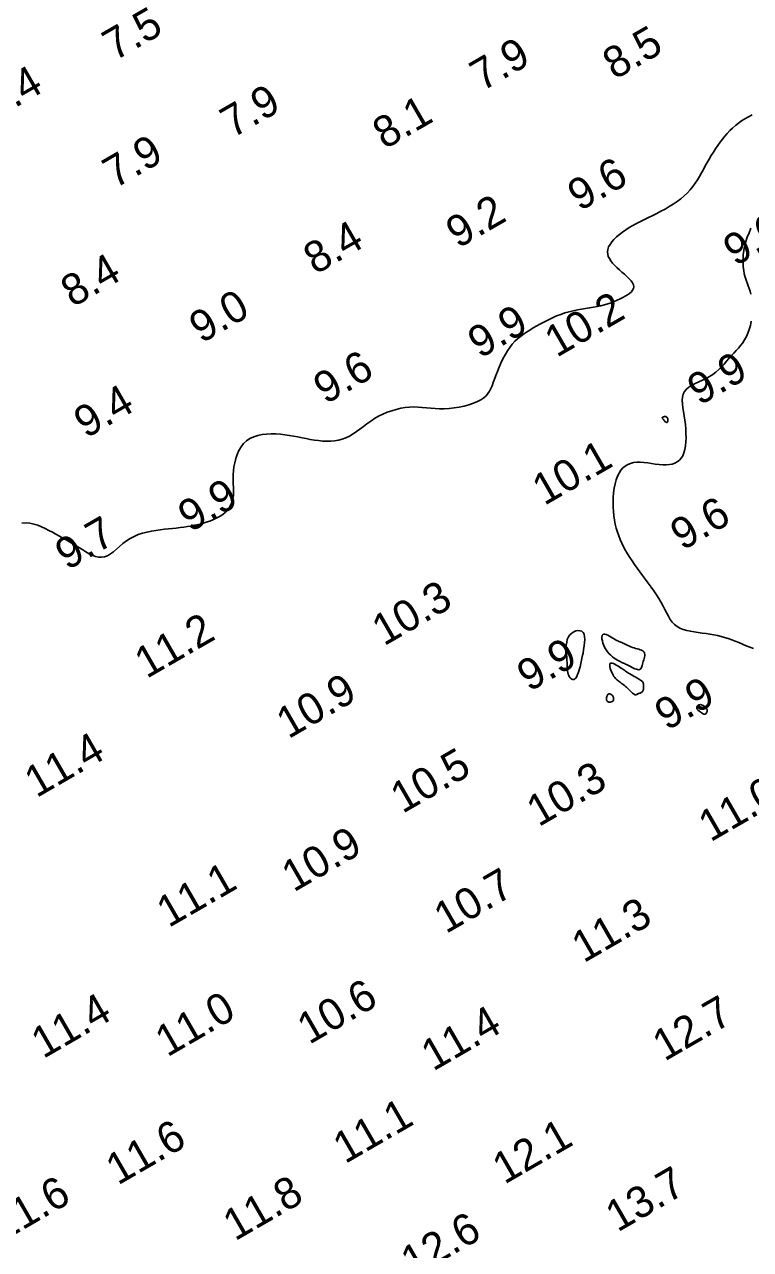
# Model space of a CAD drawing. Extents: x 3024098 to 3056816, y 418252 to 509144.
# Drawn here: x 3035111.8 to 3035227.9, y 419254.4 to 419450.4 of the extents above; entities that cross this region are included whole.
import ezdxf

# ---------------------------------------------------------------- set-up
doc = ezdxf.new("R2010")
doc.units = 0
doc.layers.add('V-CHAN-CONT-EL10', color=7, linetype='Continuous')
doc.layers.add('V-TOPO-SOUN-0911', color=7, linetype='Continuous')

msp = doc.modelspace()

# ---------------------------------------------------------------- linework, layer by layer
at = {"layer": 'V-CHAN-CONT-EL10'}
for points in [[(3035111.4, 419370.63), (3035112.06, 419370.66), (3035112.69, 419370.6), (3035113.32, 419370.47), (3035113.93, 419370.28), (3035114.53, 419370.04), (3035115.11, 419369.76), (3035115.69, 419369.47), (3035116.27, 419369.16), (3035116.83, 419368.85), (3035117.39, 419368.54), (3035117.94, 419368.23), (3035118.49, 419367.93), (3035119.03, 419367.62), (3035119.56, 419367.31), (3035120.09, 419366.99), (3035120.61, 419366.67), (3035121.13, 419366.35), (3035121.64, 419366.03), (3035122.15, 419365.74), (3035122.65, 419365.5), (3035123.15, 419365.31), (3035123.64, 419365.19), (3035124.13, 419365.16), (3035124.61, 419365.23), (3035125.08, 419365.42), (3035125.55, 419365.7), (3035126.03, 419366.06), (3035126.52, 419366.47), (3035127.03, 419366.91), (3035127.56, 419367.35), (3035128.13, 419367.78), (3035128.72, 419368.17), (3035129.36, 419368.5), (3035130.02, 419368.78), (3035130.71, 419369.01), (3035131.42, 419369.19), (3035132.13, 419369.34), (3035132.84, 419369.46), (3035133.54, 419369.56), (3035134.21, 419369.64), (3035134.86, 419369.71), (3035135.49, 419369.78), (3035136.1, 419369.84), (3035136.69, 419369.91), (3035137.28, 419369.98), (3035137.87, 419370.06), (3035138.46, 419370.16), (3035139.05, 419370.28), (3035139.66, 419370.41), (3035140.27, 419370.57), (3035140.89, 419370.76), (3035141.48, 419370.96), (3035142.05, 419371.19), (3035142.59, 419371.45), (3035143.09, 419371.72), (3035143.54, 419372.02), (3035143.92, 419372.35), (3035144.25, 419372.69), (3035144.53, 419373.05), (3035144.76, 419373.43), (3035144.94, 419373.83), (3035145.07, 419374.23), (3035145.16, 419374.65), (3035145.22, 419375.07), (3035145.24, 419375.49), (3035145.24, 419375.93), (3035145.23, 419376.38), (3035145.2, 419376.85), (3035145.18, 419377.34), (3035145.17, 419377.86), (3035145.19, 419378.41), (3035145.23, 419379), (3035145.31, 419379.63), (3035145.44, 419380.28), (3035145.61, 419380.94), (3035145.84, 419381.59), (3035146.12, 419382.22), (3035146.46, 419382.81), (3035146.87, 419383.34), (3035147.34, 419383.79), (3035147.88, 419384.16), (3035148.49, 419384.45), (3035149.14, 419384.66), (3035149.83, 419384.79), (3035150.55, 419384.88), (3035151.28, 419384.91), (3035152.02, 419384.89), (3035152.75, 419384.84), (3035153.47, 419384.76), (3035154.17, 419384.65), (3035154.86, 419384.53), (3035155.54, 419384.41), (3035156.21, 419384.27), (3035156.87, 419384.14), (3035157.53, 419384.02), (3035158.19, 419383.91), (3035158.84, 419383.83), (3035159.5, 419383.76), (3035160.15, 419383.74), (3035160.79, 419383.74), (3035161.42, 419383.8), (3035162.04, 419383.9), (3035162.64, 419384.06), (3035163.23, 419384.27), (3035163.8, 419384.55), (3035164.36, 419384.89), (3035164.91, 419385.26), (3035165.46, 419385.67), (3035166.02, 419386.09), (3035166.59, 419386.52), (3035167.19, 419386.94), (3035167.81, 419387.34), (3035168.46, 419387.71), (3035169.14, 419388.04), (3035169.84, 419388.35), (3035170.56, 419388.6), (3035171.28, 419388.82), (3035172, 419388.99), (3035172.72, 419389.12), (3035173.42, 419389.19), (3035174.11, 419389.21), (3035174.78, 419389.19), (3035175.44, 419389.14), (3035176.11, 419389.07), (3035176.79, 419389.01), (3035177.48, 419388.95), (3035178.2, 419388.92), (3035178.95, 419388.92), (3035179.73, 419388.97), (3035180.54, 419389.06), (3035181.34, 419389.19), (3035182.14, 419389.36), (3035182.9, 419389.57), (3035183.61, 419389.8), (3035184.25, 419390.07), (3035184.81, 419390.35), (3035185.27, 419390.66), (3035185.64, 419390.98), (3035185.94, 419391.34), (3035186.19, 419391.72), (3035186.4, 419392.14), (3035186.6, 419392.6), (3035186.78, 419393.11), (3035186.98, 419393.66), (3035187.21, 419394.26), (3035187.46, 419394.9), (3035187.73, 419395.57), (3035188.03, 419396.24), (3035188.35, 419396.91), (3035188.69, 419397.56), (3035189.06, 419398.18), (3035189.44, 419398.74), (3035189.83, 419399.26), (3035190.25, 419399.71), (3035190.68, 419400.12), (3035191.14, 419400.5), (3035191.61, 419400.85), (3035192.11, 419401.19), (3035192.63, 419401.51), (3035193.18, 419401.84), (3035193.76, 419402.17), (3035194.35, 419402.51), (3035194.97, 419402.84), (3035195.61, 419403.16), (3035196.26, 419403.47), (3035196.92, 419403.76), (3035197.59, 419404.02), (3035198.26, 419404.25), (3035198.93, 419404.44), (3035199.59, 419404.6), (3035200.26, 419404.73), (3035200.91, 419404.84), (3035201.56, 419404.95), (3035202.2, 419405.05), (3035202.82, 419405.16), (3035203.42, 419405.27), (3035204.01, 419405.4), (3035204.57, 419405.55), (3035205.12, 419405.71), (3035205.64, 419405.89), (3035206.14, 419406.08), (3035206.62, 419406.28), (3035207.08, 419406.48), (3035207.51, 419406.7), (3035207.91, 419406.92), (3035208.28, 419407.14), (3035208.61, 419407.38), (3035208.88, 419407.62), (3035209.09, 419407.88), (3035209.22, 419408.15), (3035209.27, 419408.43), (3035209.22, 419408.73), (3035209.07, 419409.05), (3035208.84, 419409.38), (3035208.53, 419409.72), (3035208.17, 419410.08), (3035207.78, 419410.43), (3035207.37, 419410.79), (3035206.96, 419411.16), (3035206.56, 419411.52), (3035206.19, 419411.87), (3035205.87, 419412.23), (3035205.59, 419412.58), (3035205.36, 419412.94), (3035205.19, 419413.29), (3035205.1, 419413.66), (3035205.07, 419414.03), (3035205.12, 419414.41), (3035205.25, 419414.8), (3035205.47, 419415.2), (3035205.75, 419415.61), (3035206.1, 419416.01), (3035206.51, 419416.41), (3035206.96, 419416.8), (3035207.46, 419417.18), (3035207.99, 419417.54), (3035208.55, 419417.89), (3035209.13, 419418.22), (3035209.73, 419418.54), (3035210.35, 419418.86), (3035210.99, 419419.18), (3035211.63, 419419.49), (3035212.29, 419419.82), (3035212.96, 419420.15), (3035213.62, 419420.51), (3035214.29, 419420.87), (3035214.95, 419421.26), (3035215.58, 419421.66), (3035216.2, 419422.08), (3035216.79, 419422.52), (3035217.34, 419422.98), (3035217.85, 419423.46), (3035218.31, 419423.95), (3035218.72, 419424.47), (3035219.1, 419424.99), (3035219.46, 419425.53), (3035219.78, 419426.08), (3035220.1, 419426.64), (3035220.41, 419427.2), (3035220.71, 419427.76), (3035221.02, 419428.32), (3035221.34, 419428.87), (3035221.67, 419429.42), (3035222, 419429.97), (3035222.35, 419430.5), (3035222.7, 419431.03), (3035223.06, 419431.54), (3035223.44, 419432.03), (3035223.83, 419432.51), (3035224.22, 419432.97), (3035224.64, 419433.41), (3035225.07, 419433.83), (3035225.53, 419434.23), (3035226.01, 419434.61), (3035226.51, 419434.97), (3035227.04, 419435.31), (3035227.6, 419435.63), (3035228.19, 419435.92)], [(3035228, 419417.8), (3035227.7, 419417.08), (3035227.43, 419416.36), (3035227.19, 419415.65), (3035227, 419414.94), (3035226.86, 419414.24), (3035226.78, 419413.56), (3035226.74, 419412.89), (3035226.74, 419412.25), (3035226.78, 419411.63), (3035226.85, 419411.04), (3035226.95, 419410.49), (3035227.08, 419409.97), (3035227.22, 419409.49), (3035227.38, 419409.04), (3035227.54, 419408.61), (3035227.71, 419408.17), (3035227.86, 419407.73), (3035228, 419407.27)], [(3035228.06, 419402.94), (3035227.92, 419402.26), (3035227.74, 419401.61), (3035227.53, 419401.01), (3035227.28, 419400.46), (3035227, 419399.95), (3035226.69, 419399.48), (3035226.35, 419399.05), (3035226, 419398.63), (3035225.63, 419398.22), (3035225.25, 419397.82), (3035224.87, 419397.4), (3035224.49, 419396.97), (3035224.1, 419396.53), (3035223.7, 419396.08), (3035223.29, 419395.64), (3035222.85, 419395.21), (3035222.4, 419394.8), (3035221.91, 419394.42), (3035221.38, 419394.07), (3035220.83, 419393.76), (3035220.25, 419393.47), (3035219.66, 419393.21), (3035219.1, 419392.95), (3035218.57, 419392.68), (3035218.09, 419392.39), (3035217.69, 419392.07), (3035217.37, 419391.7), (3035217.17, 419391.27), (3035217.05, 419390.8), (3035217.01, 419390.27), (3035217.04, 419389.7), (3035217.11, 419389.09), (3035217.21, 419388.46), (3035217.32, 419387.79), (3035217.43, 419387.1), (3035217.52, 419386.39), (3035217.58, 419385.68), (3035217.62, 419384.97), (3035217.63, 419384.28), (3035217.61, 419383.61), (3035217.55, 419382.98), (3035217.44, 419382.4), (3035217.3, 419381.87), (3035217.1, 419381.41), (3035216.86, 419381.02), (3035216.57, 419380.69), (3035216.23, 419380.42), (3035215.85, 419380.21), (3035215.42, 419380.07), (3035214.96, 419379.98), (3035214.44, 419379.94), (3035213.9, 419379.95), (3035213.32, 419380.01), (3035212.71, 419380.08), (3035212.1, 419380.17), (3035211.49, 419380.26), (3035210.89, 419380.33), (3035210.3, 419380.37), (3035209.74, 419380.36), (3035209.22, 419380.3), (3035208.74, 419380.18), (3035208.3, 419380), (3035207.9, 419379.76), (3035207.53, 419379.45), (3035207.21, 419379.08), (3035206.92, 419378.63), (3035206.67, 419378.12), (3035206.46, 419377.53), (3035206.28, 419376.89), (3035206.15, 419376.2), (3035206.05, 419375.47), (3035205.98, 419374.73), (3035205.96, 419373.97), (3035205.96, 419373.22), (3035206, 419372.49), (3035206.07, 419371.78), (3035206.17, 419371.1), (3035206.3, 419370.44), (3035206.46, 419369.8), (3035206.65, 419369.18), (3035206.86, 419368.58), (3035207.1, 419367.99), (3035207.36, 419367.41), (3035207.65, 419366.84), (3035207.96, 419366.27), (3035208.29, 419365.7), (3035208.65, 419365.14), (3035209.02, 419364.57), (3035209.41, 419364), (3035209.82, 419363.42), (3035210.24, 419362.83), (3035210.68, 419362.23), (3035211.13, 419361.63), (3035211.58, 419361.01), (3035212.03, 419360.4), (3035212.46, 419359.78), (3035212.88, 419359.16), (3035213.27, 419358.55), (3035213.63, 419357.95), (3035213.95, 419357.36), (3035214.25, 419356.79), (3035214.53, 419356.23), (3035214.81, 419355.72), (3035215.1, 419355.23), (3035215.42, 419354.8), (3035215.78, 419354.41), (3035216.19, 419354.09), (3035216.65, 419353.82), (3035217.17, 419353.61), (3035217.73, 419353.45), (3035218.32, 419353.32), (3035218.94, 419353.22), (3035219.57, 419353.13), (3035220.21, 419353.05), (3035220.83, 419352.97), (3035221.45, 419352.88), (3035222.05, 419352.77), (3035222.64, 419352.65), (3035223.22, 419352.51), (3035223.79, 419352.35), (3035224.36, 419352.18), (3035224.93, 419351.98), (3035225.5, 419351.76), (3035226.08, 419351.52), (3035226.66, 419351.27), (3035227.24, 419351.02), (3035227.83, 419350.78), (3035228.42, 419350.55)]]:
    msp.add_lwpolyline(points, dxfattribs=at)
for points in [[(3035214.65, 419386.77), (3035214.69, 419386.85), (3035214.71, 419386.95), (3035214.72, 419387.07), (3035214.71, 419387.2), (3035214.69, 419387.32), (3035214.65, 419387.44), (3035214.59, 419387.53), (3035214.52, 419387.6), (3035214.44, 419387.64), (3035214.35, 419387.67), (3035214.26, 419387.67), (3035214.17, 419387.67), (3035214.08, 419387.65), (3035214, 419387.63), (3035213.93, 419387.6), (3035213.88, 419387.58), (3035213.84, 419387.56), (3035213.81, 419387.53), (3035213.81, 419387.51), (3035213.81, 419387.47), (3035213.84, 419387.42), (3035213.88, 419387.36), (3035213.93, 419387.29), (3035214, 419387.2), (3035214.08, 419387.1), (3035214.17, 419387), (3035214.26, 419386.9), (3035214.35, 419386.82), (3035214.44, 419386.76), (3035214.52, 419386.72), (3035214.59, 419386.73)], [(3035201.15, 419349.85), (3035201.25, 419350.43), (3035201.34, 419350.99), (3035201.4, 419351.53), (3035201.42, 419352.02), (3035201.39, 419352.46), (3035201.31, 419352.84), (3035201.16, 419353.12), (3035200.94, 419353.32), (3035200.66, 419353.42), (3035200.34, 419353.44), (3035200, 419353.38), (3035199.66, 419353.24), (3035199.34, 419353.03), (3035199.05, 419352.76), (3035198.81, 419352.42), (3035198.64, 419352.03), (3035198.54, 419351.59), (3035198.48, 419351.12), (3035198.46, 419350.63), (3035198.47, 419350.13), (3035198.5, 419349.64), (3035198.54, 419349.16), (3035198.58, 419348.71), (3035198.6, 419348.29), (3035198.62, 419347.92), (3035198.64, 419347.57), (3035198.66, 419347.26), (3035198.69, 419346.98), (3035198.73, 419346.72), (3035198.78, 419346.48), (3035198.86, 419346.27), (3035198.96, 419346.07), (3035199.08, 419345.9), (3035199.21, 419345.76), (3035199.36, 419345.66), (3035199.52, 419345.62), (3035199.68, 419345.63), (3035199.84, 419345.71), (3035199.99, 419345.85), (3035200.14, 419346.09), (3035200.28, 419346.39), (3035200.42, 419346.76), (3035200.55, 419347.18), (3035200.67, 419347.65), (3035200.79, 419348.17), (3035200.91, 419348.71), (3035201.03, 419349.27)], [(3035210.21, 419347.21), (3035210.32, 419347.28), (3035210.41, 419347.38), (3035210.48, 419347.52), (3035210.54, 419347.68), (3035210.6, 419347.86), (3035210.65, 419348.07), (3035210.71, 419348.28), (3035210.77, 419348.51), (3035210.85, 419348.74), (3035210.91, 419348.97), (3035210.97, 419349.2), (3035211.01, 419349.42), (3035211.02, 419349.62), (3035211, 419349.81), (3035210.94, 419349.97), (3035210.84, 419350.1), (3035210.69, 419350.21), (3035210.51, 419350.3), (3035210.3, 419350.38), (3035210.07, 419350.45), (3035209.83, 419350.52), (3035209.57, 419350.59), (3035209.31, 419350.66), (3035209.06, 419350.75), (3035208.81, 419350.84), (3035208.57, 419350.94), (3035208.33, 419351.05), (3035208.11, 419351.15), (3035207.9, 419351.25), (3035207.7, 419351.35), (3035207.51, 419351.43), (3035207.34, 419351.51), (3035207.18, 419351.58), (3035207.03, 419351.64), (3035206.88, 419351.71), (3035206.71, 419351.79), (3035206.54, 419351.87), (3035206.35, 419351.97), (3035206.14, 419352.1), (3035205.9, 419352.24), (3035205.64, 419352.4), (3035205.38, 419352.55), (3035205.11, 419352.69), (3035204.86, 419352.79), (3035204.64, 419352.85), (3035204.45, 419352.85), (3035204.3, 419352.78), (3035204.21, 419352.63), (3035204.17, 419352.4), (3035204.18, 419352.11), (3035204.24, 419351.79), (3035204.34, 419351.43), (3035204.47, 419351.06), (3035204.64, 419350.7), (3035204.84, 419350.35), (3035205.07, 419350.03), (3035205.32, 419349.74), (3035205.58, 419349.48), (3035205.85, 419349.25), (3035206.12, 419349.05), (3035206.39, 419348.87), (3035206.64, 419348.71), (3035206.87, 419348.58), (3035207.08, 419348.47), (3035207.27, 419348.38), (3035207.44, 419348.3), (3035207.6, 419348.23), (3035207.76, 419348.16), (3035207.93, 419348.08), (3035208.11, 419348), (3035208.3, 419347.9), (3035208.52, 419347.79), (3035208.75, 419347.67), (3035208.99, 419347.55), (3035209.23, 419347.44), (3035209.46, 419347.33), (3035209.69, 419347.25), (3035209.89, 419347.2), (3035210.06, 419347.18)], [(3035209.5, 419343.17), (3035209.59, 419343.17), (3035209.68, 419343.19), (3035209.77, 419343.22), (3035209.85, 419343.26), (3035209.94, 419343.3), (3035210.02, 419343.35), (3035210.11, 419343.39), (3035210.2, 419343.42), (3035210.29, 419343.45), (3035210.38, 419343.48), (3035210.46, 419343.52), (3035210.54, 419343.56), (3035210.62, 419343.61), (3035210.68, 419343.68), (3035210.74, 419343.78), (3035210.78, 419343.89), (3035210.81, 419344.03), (3035210.83, 419344.18), (3035210.84, 419344.34), (3035210.84, 419344.5), (3035210.83, 419344.66), (3035210.82, 419344.8), (3035210.81, 419344.93), (3035210.78, 419345.04), (3035210.75, 419345.13), (3035210.71, 419345.21), (3035210.65, 419345.28), (3035210.58, 419345.35), (3035210.48, 419345.42), (3035210.36, 419345.5), (3035210.21, 419345.59), (3035210.02, 419345.7), (3035209.81, 419345.82), (3035209.59, 419345.96), (3035209.35, 419346.09), (3035209.11, 419346.24), (3035208.88, 419346.38), (3035208.66, 419346.51), (3035208.45, 419346.64), (3035208.27, 419346.75), (3035208.12, 419346.85), (3035207.97, 419346.95), (3035207.83, 419347.05), (3035207.68, 419347.15), (3035207.53, 419347.26), (3035207.36, 419347.37), (3035207.17, 419347.5), (3035206.95, 419347.64), (3035206.72, 419347.79), (3035206.47, 419347.93), (3035206.23, 419348.06), (3035206, 419348.16), (3035205.79, 419348.22), (3035205.62, 419348.23), (3035205.5, 419348.18), (3035205.44, 419348.06), (3035205.42, 419347.88), (3035205.45, 419347.65), (3035205.51, 419347.39), (3035205.6, 419347.12), (3035205.71, 419346.84), (3035205.84, 419346.57), (3035205.97, 419346.32), (3035206.1, 419346.1), (3035206.23, 419345.92), (3035206.37, 419345.77), (3035206.5, 419345.63), (3035206.64, 419345.51), (3035206.78, 419345.4), (3035206.93, 419345.29), (3035207.08, 419345.17), (3035207.25, 419345.05), (3035207.42, 419344.92), (3035207.59, 419344.79), (3035207.76, 419344.65), (3035207.94, 419344.51), (3035208.11, 419344.36), (3035208.27, 419344.21), (3035208.43, 419344.06), (3035208.58, 419343.92), (3035208.72, 419343.77), (3035208.85, 419343.64), (3035208.98, 419343.52), (3035209.09, 419343.41), (3035209.2, 419343.31), (3035209.31, 419343.24), (3035209.41, 419343.19)], [(3035205.43, 419342), (3035205.52, 419342.01), (3035205.6, 419342.02), (3035205.68, 419342.04), (3035205.76, 419342.07), (3035205.83, 419342.1), (3035205.9, 419342.15), (3035205.95, 419342.21), (3035206, 419342.28), (3035206.02, 419342.36), (3035206.04, 419342.45), (3035206.04, 419342.55), (3035206.03, 419342.65), (3035206, 419342.75), (3035205.96, 419342.86), (3035205.91, 419342.96), (3035205.84, 419343.05), (3035205.75, 419343.14), (3035205.66, 419343.22), (3035205.56, 419343.28), (3035205.46, 419343.32), (3035205.37, 419343.34), (3035205.27, 419343.33), (3035205.19, 419343.29), (3035205.11, 419343.22), (3035205.05, 419343.12), (3035205, 419343.01), (3035204.96, 419342.88), (3035204.93, 419342.74), (3035204.91, 419342.6), (3035204.91, 419342.48), (3035204.92, 419342.36), (3035204.94, 419342.26), (3035204.97, 419342.19), (3035205.01, 419342.13), (3035205.06, 419342.08), (3035205.13, 419342.05), (3035205.19, 419342.03), (3035205.27, 419342.01), (3035205.35, 419342.01)], [(3035220.77, 419340.14), (3035220.84, 419340.21), (3035220.9, 419340.29), (3035220.95, 419340.39), (3035220.98, 419340.51), (3035220.99, 419340.63), (3035220.98, 419340.76), (3035220.94, 419340.89), (3035220.87, 419341.02), (3035220.78, 419341.15), (3035220.66, 419341.26), (3035220.52, 419341.37), (3035220.38, 419341.46), (3035220.23, 419341.53), (3035220.08, 419341.58), (3035219.94, 419341.59), (3035219.8, 419341.58), (3035219.68, 419341.54), (3035219.58, 419341.48), (3035219.49, 419341.41), (3035219.42, 419341.32), (3035219.37, 419341.22), (3035219.35, 419341.12), (3035219.35, 419341.02), (3035219.38, 419340.92), (3035219.43, 419340.84), (3035219.5, 419340.75), (3035219.58, 419340.67), (3035219.68, 419340.59), (3035219.78, 419340.52), (3035219.89, 419340.45), (3035219.99, 419340.37), (3035220.09, 419340.3), (3035220.19, 419340.24), (3035220.28, 419340.18), (3035220.37, 419340.13), (3035220.45, 419340.09), (3035220.53, 419340.07), (3035220.61, 419340.07), (3035220.69, 419340.09)]]:
    msp.add_lwpolyline(points, close=True, dxfattribs=at)

# ---------------------------------------------------------------- texts
at = {"layer": 'V-TOPO-SOUN-0911'}
for s, p in [('7.5', (3035126.22, 419444.47)), ('8.5', (3035206.21, 419441.48)), ('7.9', (3035184.99, 419439.61)), ('7.4', (3035107.04, 419435.12)), ('7.9', (3035145.06, 419432.13)), ('8.1', (3035169.42, 419430.35)), ('7.9', (3035126.26, 419424.06)), ('9.6', (3035200.61, 419420.43)), ('9.2', (3035181.15, 419414.48)), ('9.6', (3035225.51, 419411.63)), ('8.4', (3035158.35, 419410.31)), ('8.4', (3035119.54, 419405.07)), ('9.0', (3035140.09, 419399.29)), ('10.2 ', (3035196.93, 419397.05)), ('9.9', (3035184.65, 419396.87)), ('9.6', (3035159.96, 419389.55)), ('9.9', (3035219.77, 419389.35)), ('9.4', (3035121.64, 419384.1)), ('10.1 ', (3035194.95, 419373.35)), ('9.9', (3035138.3, 419369.07)), ('9.6', (3035217.04, 419366.16)), ('9.7', (3035118.65, 419363)), ('10.3 ', (3035169.31, 419350.89)), ('11.2 ', (3035131.35, 419345.68)), ('9.9', (3035192.52, 419343.56)), ('10.9 ', (3035154.02, 419336.03)), ('9.9', (3035214.55, 419337.35)), ('11.4 ', (3035113.73, 419326.61)), ('10.5 ', (3035172.28, 419324.09)), ('10.3 ', (3035194.05, 419321.96)), ('11.0 ', (3035221.53, 419319.54)), ('10.9 ', (3035154.87, 419311.52)), ('11.1 ', (3035134.87, 419305.83)), ('10.7 ', (3035179.22, 419304.86)), ('11.3 ', (3035201.26, 419300.2)), ('10.6 ', (3035157.36, 419287.15)), ('11.4 ', (3035114.81, 419284.88)), ('11.0 ', (3035134.65, 419285.14)), ('12.7 ', (3035214.19, 419284.46)), ('11.4 ', (3035177.18, 419282.88)), ('11.1 ', (3035163.09, 419268.07)), ('11.6 ', (3035126.75, 419264.64)), ('12.1 ', (3035188.58, 419264.78)), ('13.7 ', (3035206.68, 419257.13)), ('11.6 ', (3035108.25, 419255.62)), ('11.8 ', (3035145.49, 419255.72)), ('12.6 ', (3035173.93, 419249.85))]:
    msp.add_text(s, height=5, rotation=30, dxfattribs=at).set_placement(p)

doc.saveas('drawing.dxf')
